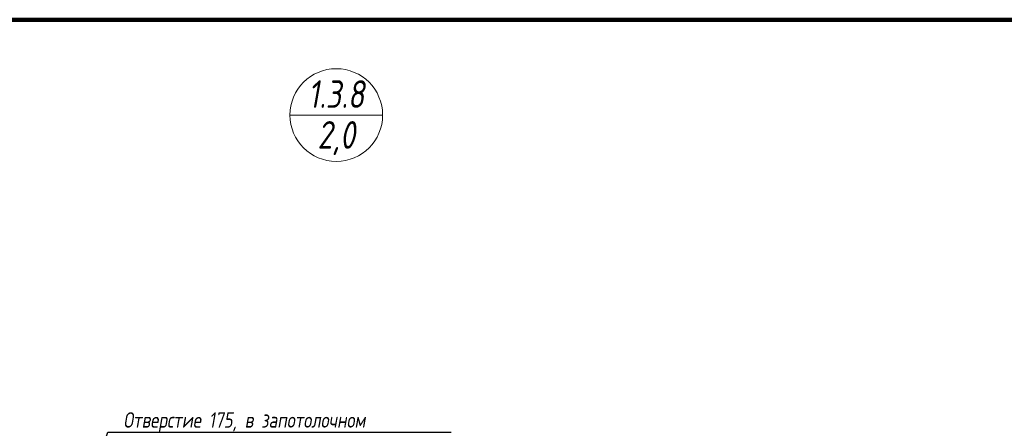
# Model space of a CAD drawing. Header units: millimetres. Extents: x -57162 to 485422, y -209335 to -9481.
# Tile 653 of 656: x 440985 to 449913, y -193715 to -190011. Entities that reach past the tile are written whole.
import ezdxf
from ezdxf import colors
from ezdxf.entities.mleader import LeaderData, LeaderLine
from ezdxf.enums import TextEntityAlignment as Align
from ezdxf.math import Vec2, Vec3

# ---------------------------------------------------------------- set-up
doc = ezdxf.new("R2010")
doc.units = ezdxf.units.MM
doc.layers.get('Defpoints').update_dxf_attribs({"color": 31})
doc.layers.add('dim_per', color=7, linetype='Continuous', lineweight=9, true_color=0x1c3800)
doc.layers.add('ob_pomeshen', color=62, linetype='Continuous', lineweight=13)
doc.styles.add('fl_iso paper', font='isocpeur.ttf', dxfattribs={"width": 0.8, "oblique": 10})

# ---------------------------------------------------------------- blocks, each defined once
blk = doc.blocks.new('помещение')
at = {"color": 0}
blk.add_line((-420, 0), (420, 0), dxfattribs=at)
blk.add_circle((0, 0), 420, dxfattribs=at)
at = {"linetype": 'ByBlock', "style": 'fl_iso paper', "oblique": 10, "width": 0.8}
for tag, p in [('TXT1', (0, 190)), ('TXT2', (0, -180))]:
    blk.add_attdef(tag, text='', height=250, dxfattribs=at).set_placement(p, align=Align.MIDDLE_CENTER)

msp = doc.modelspace()

# ---------------------------------------------------------------- linework, layer by layer
at = {"layer": 'Defpoints', "color": 1, "lineweight": 100}
msp.add_lwpolyline([(390110.3, -190011), (485422.4, -190011), (485422.4, -206686.5), (390110.3, -206686.5)], close=True, dxfattribs=at)

# ---------------------------------------------------------------- block references
at = {"layer": 'ob_pomeshen'}
msp.add_blockref('помещение', (443855.9, -190875.3), dxfattribs=at).add_auto_attribs({'TXT1': '1.3.8', 'TXT2': '2,0'})

# ---------------------------------------------------------------- leaders
at = {"layer": 'dim_per', "linetype": 'ByBlock'}
ml = msp.add_multileader_mtext('Standard', dxfattribs=at)
ml.set_content('Отверстие 175, в запотолочном пространстве, размер 200х200(Н)мм, для коммуникаций ОВ', color=256, style='fl_iso paper')
ml.set_leader_properties()
ml.build(insert=Vec2(0, 0))
ml.multileader.update_dxf_attribs({"text_left_attachment_type": 6, "text_right_attachment_type": 6, "dogleg_length": 252.8})
ctx = ml.context
ctx.base_point, ctx.char_height, ctx.plane_origin = Vec3(441922.7, -193751.7), 140, Vec3(437704.6, -191485.3)
ctx.left_attachment, ctx.right_attachment = 6, 6
notes = []
notes.append((ctx, [(1, (1, 1, 0), (441782.8, -193751.7), (1, 0), 139.9, [(0, [(441194.5, -195586.3)], 0, [])])]))
ctx.mtext.insert, ctx.mtext.width, ctx.mtext.flow_direction = Vec3(441924.7, -193569.7), 2942.015, 5
for ctx, leaders in notes:
    for number, flags, end, landing, length, lines in leaders:
        leader = LeaderData()
        leader.index, (leader.has_last_leader_line, leader.has_dogleg_vector, leader.attachment_direction) = number, flags
        leader.last_leader_point, leader.dogleg_vector, leader.dogleg_length = Vec3(end), Vec3(landing), length
        for number, points, colour, breaks in lines:
            line = LeaderLine()
            line.index, line.vertices, line.color, line.breaks = number, Vec3.list(points), colors.encode_raw_color(colour), breaks
            leader.lines.append(line)
        ctx.leaders.append(leader)

doc.saveas('drawing.dxf')
